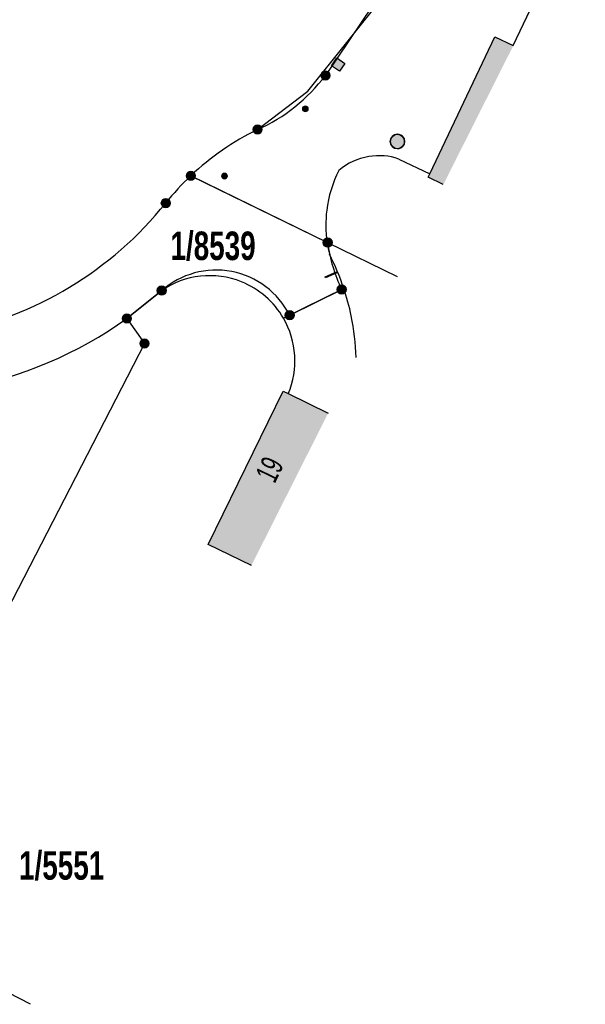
# Model space of a CAD drawing. Header units: metres. Extents: x 2695560 to 2696939, y 1260491 to 1262050.
# Tile 742 of 1005: x 2696627 to 2696656, y 1261039 to 1261090. Entities that reach past the tile are written whole.
import ezdxf

# ---------------------------------------------------------------- set-up
doc = ezdxf.new("R2010")
doc.units = ezdxf.units.M
doc.linetypes.add('AUSGEZOGEN', pattern=[0])
for name, color, linetype in [('XR$1$AV_Gebäudeflächen (BB)', 7, 'AUSGEZOGEN'), ('XR$1$AV_Grenzpunkte', 7, 'AUSGEZOGEN'), ('XR$1$AV_Grundstück-Nr.', 7, 'AUSGEZOGEN'), ('XR$1$AV_Haus-Nr.', 7, 'AUSGEZOGEN'), ('XR$1$AV_Linien (BB)', 7, 'AUSGEZOGEN'), ('XR$1$AW_LK_Einlaufschacht alt', 24, 'AUSGEZOGEN'), ('XR$1$AW_LK_Schachtdeckel', 24, 'AUSGEZOGEN'), ('XR$1$EW_LK_Knoten', 1, 'AUSGEZOGEN'), ('XR$1$Liegenschaftsgrenzen', 7, 'AUSGEZOGEN'), ('XR$1$PFAV', 255, 'AUSGEZOGEN'), ('XR$1$PFAW', 255, 'AUSGEZOGEN'), ('XR$1$RAEW', 8, 'AUSGEZOGEN'), ('XR$1$WA_LK_Rohrleitungsteil', 171, 'AUSGEZOGEN')]:
    doc.layers.add(name, color=color, linetype=linetype)
doc.styles.add('ARIAL', font='arial.ttf')

# ---------------------------------------------------------------- blocks, each defined once
blk = doc.blocks.new('COMPLEXOBJECT_44')
at = {"layer": 'XR$1$AV_Linien (BB)', "color": 7, "linetype": 'AUSGEZOGEN', "transparency": 33554687}
for p, q in [((6633.09, 11076.22), (6631.28, 11074.77)), ((6613, 11071.41), (6609.214, 11072.346))]:
    blk.add_line(p, q, dxfattribs=at)
for centre, radius, start, end in [((6618.54, 11092.723), 22.014, 280.8123, 305.3598), ((6618.523, 11092.712), 22.007, 255.4654, 280.8623)]:
    blk.add_arc(centre, radius, start, end, dxfattribs=at)
blk = doc.blocks.new('COMPLEXOBJECT_192')
at = {"layer": 'XR$1$AV_Linien (BB)', "color": 7, "linetype": 'AUSGEZOGEN', "transparency": 33554687}
for centre, radius, start, end in [((6635.599, 11072.563), 4.435, 68.2339, 124.4586), ((6635.592, 11072.557), 4.444, 30.0345, 68.1765)]:
    blk.add_arc(centre, radius, start, end, dxfattribs=at)
blk = doc.blocks.new('COMPLEXOBJECT_193')
at = {"layer": 'XR$1$AV_Linien (BB)', "color": 7, "linetype": 'AUSGEZOGEN', "transparency": 33554687}
for centre, radius, start, end in [((6648.232, 11079.699), 6.594, 188.4085, 193.9282), ((6630.633, 11072.339), 12.6, 18.4928, 27.2725)]:
    blk.add_arc(centre, radius, start, end, dxfattribs=at)
blk = doc.blocks.new('COMPLEXOBJECT_194')
at = {"layer": 'XR$1$AV_Linien (BB)', "color": 7, "linetype": 'AUSGEZOGEN', "transparency": 33554687}
blk.add_line((6645.453, 11083.074), (6647.061, 11082.309), dxfattribs=at)
for centre, radius, start, end in [((6644.409, 11080.023), 3.224, 99.3945, 130.3049), ((6644.412, 11080.027), 3.22, 71.1427, 99.4629), ((6647.897, 11079.647), 6.252, 153.0406, 173.0143), ((6647.912, 11079.638), 6.268, 172.9517, 188.2819)]:
    blk.add_arc(centre, radius, start, end, dxfattribs=at)
blk = doc.blocks.new('COMPLEXOBJECT_195')
at = {"layer": 'XR$1$AV_Linien (BB)', "color": 7, "linetype": 'AUSGEZOGEN', "transparency": 33554687}
blk.add_line((6609.76, 11075.78), (6606.17, 11077.61), dxfattribs=at)
for centre, radius, start, end in [((6644.243, 11071.999), 14.031, 133.3596, 141.2552), ((6607.626, 11080.291), 3.05, 153.3225, 241.4983), ((6618.486, 11092.67), 18.995, 280.9357, 321.2471), ((6618.462, 11092.672), 19.001, 242.7446, 281.0082)]:
    blk.add_arc(centre, radius, start, end, dxfattribs=at)
blk = doc.blocks.new('COMPLEXOBJECT_201')
at = {"layer": 'XR$1$AV_Linien (BB)', "color": 7, "linetype": 'AUSGEZOGEN', "transparency": 33554687}
blk.add_lwpolyline([(6638.09, 11084.61), (6640.715, 11086.603), (6644.778, 11091.695), (6644.74, 11093.269), (6641.591, 11096.197), (6642.184, 11096.835)], dxfattribs=at)
blk.add_arc((6644.23, 11072.027), 14.001, 116.0092, 133.3982, dxfattribs=at)
blk = doc.blocks.new('COMPLEXOBJECT_768')
at = {"layer": 'XR$1$AV_Linien (BB)', "color": 7, "linetype": 'AUSGEZOGEN', "transparency": 33554687}
for centre, radius, start, end in [((6630.694, 11072.356), 12.536, 11.7436, 18.5085), ((6630.681, 11072.35), 12.55, 1.7572, 11.7559)]:
    blk.add_arc(centre, radius, start, end, dxfattribs=at)
blk = doc.blocks.new('COMPLEXOBJECT_1292')
at = {"layer": 'XR$1$Liegenschaftsgrenzen', "color": 7, "linetype": 'AUSGEZOGEN', "transparency": 33554687}
for p, q in [((6649.36, 11098.12), (6647.11, 11093.77)), ((6644.1, 11091.08), (6641.62, 11087.43))]:
    blk.add_line(p, q, dxfattribs=at)
for centre, radius, start, end in [((6650.427, 11087.029), 7.513, 116.2024, 147.3712), ((6634.418, 11092.826), 9, 294.0826, 323.1578), ((6644.23, 11072.027), 14.001, 116.0092, 133.3982)]:
    blk.add_arc(centre, radius, start, end, dxfattribs=at)
blk = doc.blocks.new('COMPLEXOBJECT_1293')
at = {"layer": 'XR$1$Liegenschaftsgrenzen', "color": 7, "linetype": 'AUSGEZOGEN', "transparency": 33554687}
blk.add_line((6609.76, 11075.78), (6606.17, 11077.61), dxfattribs=at)
for centre, radius, start, end in [((6644.243, 11071.999), 14.031, 133.3596, 141.2552), ((6607.626, 11080.291), 3.05, 153.3225, 241.4983), ((6618.486, 11092.67), 18.995, 280.9357, 321.2471), ((6618.462, 11092.672), 19.001, 242.7446, 281.0082)]:
    blk.add_arc(centre, radius, start, end, dxfattribs=at)
blk = doc.blocks.new('COMPLEXOBJECT_1294')
at = {"layer": 'XR$1$Liegenschaftsgrenzen', "color": 7, "linetype": 'AUSGEZOGEN', "transparency": 33554687}
blk.add_line((6603.37, 11073.79), (6613, 11071.41), dxfattribs=at)
for centre, radius, start, end in [((6618.54, 11092.723), 22.014, 280.8123, 305.3598), ((6602.742, 11070.806), 3.05, 78.1144, 152.3707), ((6618.523, 11092.712), 22.007, 255.4654, 280.8623)]:
    blk.add_arc(centre, radius, start, end, dxfattribs=at)
blk = doc.blocks.new('COMPLEXOBJECT_1332')
at = {"layer": 'XR$1$Liegenschaftsgrenzen', "color": 7, "linetype": 'AUSGEZOGEN', "transparency": 33554687}
for p, q in [((6631.28, 11074.77), (6633.09, 11076.22)), ((6639.76, 11074.94), (6642.47, 11076.28))]:
    blk.add_line(p, q, dxfattribs=at)
for centre, radius, start, end in [((6649.657, 11079.759), 7.985, 187.4792, 205.8331), ((6635.928, 11072.988), 4.301, 26.9876, 131.2859)]:
    blk.add_arc(centre, radius, start, end, dxfattribs=at)
blk = doc.blocks.new('BAV15')
at = {"layer": 'XR$1$PFAV', "transparency": 33554687}
blk.add_hatch(color=7, dxfattribs=at).paths.add_polyline_path([(0.5, 0), (0.49, 0.1), (0.46, 0.2), (0.41, 0.29), (0.34, 0.36), (0.26, 0.42), (0.17, 0.47), (0.08, 0.49), (-0.03, 0.5), (-0.13, 0.48), (-0.22, 0.45), (-0.31, 0.4), (-0.38, 0.33), (-0.44, 0.24), (-0.48, 0.15), (-0.5, 0.05), (-0.5, -0.05), (-0.48, -0.15), (-0.44, -0.24), (-0.38, -0.33), (-0.31, -0.4), (-0.22, -0.45), (-0.13, -0.48), (-0.03, -0.5), (0.08, -0.49), (0.17, -0.47), (0.26, -0.42), (0.34, -0.36), (0.41, -0.29), (0.46, -0.2), (0.49, -0.1)])
at = {"color": 7, "transparency": 33554687}
for start, end in [(90, 270), (270, 90)]:
    blk.add_arc((0, 0), 0.5, start, end, dxfattribs=at)
at = {"layer": 'XR$1$PFAV', "transparency": 33554687}
blk.add_circle((0, 0), 0.5, dxfattribs=at)
blk = doc.blocks.new('BAW2089')
at = {"layer": 'XR$1$PFAW', "transparency": 33554687}
blk.add_hatch(color=7, dxfattribs=at).paths.add_polyline_path([(-0.5, 0.5), (-0.5, -0.5), (0.5, -0.5), (0.5, 0.5)])
at = {"transparency": 33554687}
blk.add_lwpolyline([(-0.5, 0.5), (0.5, 0.5), (0.5, -0.5), (-0.5, -0.5), (-0.5, 0.5)], close=True, dxfattribs=at)
at = {"layer": 'XR$1$PFAW', "transparency": 33554687}
blk.add_lwpolyline([(-0.5, 0.5), (0.5, 0.5), (0.5, -0.5), (-0.5, -0.5), (-0.5, 0.5)], close=True, dxfattribs=at)
blk = doc.blocks.new('BAW2082')
at = {"layer": 'XR$1$PFAW', "transparency": 33554687}
blk.add_hatch(color=7, dxfattribs=at).paths.add_polyline_path([(0.509, -0.003), (0.499, 0.098), (0.469, 0.194), (0.42, 0.283), (0.354, 0.359), (0.274, 0.421), (0.183, 0.466), (0.085, 0.491), (-0.016, 0.496), (-0.116, 0.481), (-0.211, 0.446), (-0.297, 0.392), (-0.37, 0.323), (-0.428, 0.24), (-0.468, 0.147), (-0.488, 0.047), (-0.488, -0.054), (-0.468, -0.153), (-0.428, -0.246), (-0.37, -0.329), (-0.297, -0.398), (-0.211, -0.452), (-0.116, -0.487), (-0.016, -0.502), (0.085, -0.497), (0.183, -0.472), (0.274, -0.427), (0.354, -0.366), (0.42, -0.289), (0.469, -0.2), (0.499, -0.104)])
at = {"transparency": 33554687}
for start, end in [(91.19481, 268.80519), (268.80519, 91.19481)]:
    blk.add_arc((0.01, 0), 0.5, start, end, dxfattribs=at)
at = {"layer": 'XR$1$PFAW', "transparency": 33554687}
blk.add_circle((0.009, -0.003), 0.5, dxfattribs=at)
blk = doc.blocks.new('BWA2013')
at = {"true_color": 0x000000, "transparency": 33554687}
blk.add_hatch(color=18, dxfattribs=at).paths.add_polyline_path([(-0.291, -0.409), (0.352, 0.357), (0.291, 0.409), (-0.352, -0.357)])
at = {"transparency": 33554687}
blk.add_lwpolyline([(-0.291, -0.409), (-0.352, -0.357), (0.291, 0.409), (0.352, 0.357), (-0.291, -0.409)], close=True, dxfattribs=at)
blk = doc.blocks.new('BEW957')
at = {"layer": 'XR$1$RAEW', "transparency": 33554687}
blk.add_hatch(color=1, dxfattribs=at).paths.add_polyline_path([(-0.5, 0), (-0.5, -0.05), (-0.49, -0.1), (-0.48, -0.15), (-0.46, -0.2), (-0.44, -0.24), (-0.41, -0.29), (-0.38, -0.33), (-0.34, -0.36), (-0.31, -0.4), (-0.26, -0.42), (-0.22, -0.45), (-0.17, -0.47), (-0.13, -0.48), (-0.08, -0.49), (-0.03, -0.5), (0.03, -0.5), (0.08, -0.49), (0.13, -0.48), (0.17, -0.47), (0.22, -0.45), (0.26, -0.42), (0.31, -0.4), (0.34, -0.36), (0.38, -0.33), (0.41, -0.29), (0.44, -0.24), (0.46, -0.2), (0.48, -0.15), (0.49, -0.1), (0.5, -0.05), (0.5, 0), (0.5, 0.05), (0.49, 0.1), (0.48, 0.15), (0.46, 0.2), (0.44, 0.24), (0.41, 0.29), (0.38, 0.33), (0.34, 0.36), (0.31, 0.4), (0.26, 0.42), (0.22, 0.45), (0.17, 0.47), (0.13, 0.48), (0.08, 0.49), (0.03, 0.5), (-0.03, 0.5), (-0.08, 0.49), (-0.13, 0.48), (-0.17, 0.47), (-0.22, 0.45), (-0.26, 0.42), (-0.31, 0.4), (-0.34, 0.36), (-0.38, 0.33), (-0.41, 0.29), (-0.44, 0.24), (-0.46, 0.2), (-0.48, 0.15), (-0.49, 0.1), (-0.5, 0.05)])
at = {"color": 1, "transparency": 33554687}
for start, end in [(90, 180), (180, 270), (0, 90), (270, 0)]:
    blk.add_arc((0, 0), 0.5, start, end, dxfattribs=at)
at = {"layer": 'XR$1$RAEW', "color": 1, "transparency": 33554687}
blk.add_circle((0, 0), 0.5, dxfattribs=at)

msp = doc.modelspace()

# ---------------------------------------------------------------- hatches: boundary and pattern name
at = {"layer": 'XR$1$AV_Gebäudeflächen (BB)', "true_color": 0xd2d2d2, "transparency": 33554687}
for points in [[(2696648.736, 1261081.553), (2696656.136, 1261096.233), (2696655.956, 1261096.319), (2696652.381, 1261088.8), (2696651.424, 1261089.255), (2696648.031, 1261082.119), (2696647.942, 1261081.931)], [(2696638.738, 1261061.719), (2696642.736, 1261069.649), (2696640.658, 1261070.664), (2696640.385, 1261070.797), (2696636.489, 1261062.817)]]:
    msp.add_hatch(color=254, dxfattribs=at).paths.add_polyline_path(points)

# ---------------------------------------------------------------- linework, layer by layer
at = {"layer": 'XR$1$AV_Linien (BB)', "color": 7, "linetype": 'AUSGEZOGEN', "transparency": 33554687}
for p, q in [((2696642.679, 1261078.545), (2696635.58, 1261082.01)), ((2696643.552, 1261076.145), (2696640.409, 1261074.591)), ((2696640.658, 1261070.664), (2696642.736, 1261069.649))]:
    msp.add_line(p, q, dxfattribs=at)
for points in [[(2696648.031, 1261082.119), (2696651.424, 1261089.255), (2696652.381, 1261088.8), (2696655.956, 1261096.319), (2696656.136, 1261096.233)], [(2696648.736, 1261081.553), (2696647.942, 1261081.931), (2696648.031, 1261082.119)], [(2696638.738, 1261061.719), (2696636.489, 1261062.817), (2696640.385, 1261070.797), (2696640.658, 1261070.664)]]:
    msp.add_lwpolyline(points, dxfattribs=at)
msp.add_arc((2696636.568, 1261072.376), 4.434, 337.2841, 29.9721, dxfattribs=at)
at = {"layer": 'XR$1$Liegenschaftsgrenzen', "color": 7, "linetype": 'AUSGEZOGEN', "transparency": 33554687}
for p, q in [((2696635.58, 1261082.01), (2696642.71, 1261078.53)), ((2696642.71, 1261078.53), (2696646.324, 1261076.767)), ((2696627.217, 1261038.863), (2696617.9, 1261043.68))]:
    msp.add_line(p, q, dxfattribs=at)
msp.add_lwpolyline([(2696632.25, 1261074.58), (2696633.16, 1261073.28), (2696617.9, 1261043.68)], dxfattribs=at)

# ---------------------------------------------------------------- block references
at = {"layer": 'XR$1$AV_Grenzpunkte', "color": 7, "linetype": 'AUSGEZOGEN', "lineweight": -3, "transparency": 33554687, "xscale": 0.4549999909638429, "yscale": 0.4549999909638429}
for p in [(2696642.59, 1261087.24), (2696639.06, 1261084.42), (2696635.58, 1261082.01), (2696634.27, 1261080.59), (2696642.71, 1261078.53), (2696634.06, 1261076.03), (2696643.44, 1261076.09), (2696640.73, 1261074.75), (2696632.25, 1261074.58), (2696633.16, 1261073.28)]:
    msp.add_blockref('BAV15', p, dxfattribs=at)
at = {"layer": 'XR$1$AV_Linien (BB)', "color": 7, "linetype": 'AUSGEZOGEN', "lineweight": -3, "transparency": 33554687}
for name in ['COMPLEXOBJECT_201', 'COMPLEXOBJECT_194', 'COMPLEXOBJECT_195', 'COMPLEXOBJECT_193', 'COMPLEXOBJECT_192', 'COMPLEXOBJECT_44', 'COMPLEXOBJECT_768']:
    msp.add_blockref(name, (2690000.97, 1249999.81), dxfattribs=at)
at = {"layer": 'XR$1$AW_LK_Einlaufschacht alt', "color": 24, "linetype": 'AUSGEZOGEN', "lineweight": -3, "transparency": 33554687, "xscale": 0.5000000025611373, "yscale": 0.5000000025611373, "rotation": 55.80509949}
msp.add_blockref('BAW2089', (2696643.253, 1261087.799), dxfattribs=at)
at = {"layer": 'XR$1$AW_LK_Schachtdeckel', "color": 24, "linetype": 'AUSGEZOGEN', "lineweight": -3, "transparency": 33554687, "xscale": 0.7499999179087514, "yscale": 0.7499999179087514}
msp.add_blockref('BAW2082', (2696646.339, 1261083.8), dxfattribs=at)
at = {"layer": 'XR$1$EW_LK_Knoten', "color": 1, "linetype": 'AUSGEZOGEN', "lineweight": -3, "transparency": 33554687, "xscale": 0.2749999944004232, "yscale": 0.2749999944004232}
for p in [(2696641.546, 1261085.496), (2696637.333, 1261081.995)]:
    msp.add_blockref('BEW957', p, dxfattribs=at)
at = {"layer": 'XR$1$Liegenschaftsgrenzen', "color": 7, "linetype": 'AUSGEZOGEN', "lineweight": -3, "transparency": 33554687}
for name in ['COMPLEXOBJECT_1292', 'COMPLEXOBJECT_1293', 'COMPLEXOBJECT_1332', 'COMPLEXOBJECT_1294']:
    msp.add_blockref(name, (2690000.97, 1249999.81), dxfattribs=at)
at = {"layer": 'XR$1$WA_LK_Rohrleitungsteil', "color": 171, "linetype": 'AUSGEZOGEN', "lineweight": -3, "transparency": 33554687, "xscale": 0.6499999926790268, "yscale": 0.6499999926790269, "rotation": 334.09395954}
msp.add_blockref('BWA2013', (2696642.879, 1261076.852), dxfattribs=at)

# ---------------------------------------------------------------- texts
at = {"layer": 'XR$1$AV_Grundstück-Nr.', "color": 7, "transparency": 33554687, "char_height": 1.48491, "attachment_point": 5, "style": 'ARIAL'}
for s, insert, width in [('\\A1;{\\fArial|i0|b1;\\H1.484908;\\W0.700000;\\C7;1/8539}\\P', (2696636.738, 1261078.343), 4.98214), ('\\A1;{\\fArial|i0|b1;\\H1.484908;\\W0.700000;\\C7;1/5551}\\P', (2696628.848, 1261046.074), 4.97324)]:
    msp.add_mtext(s, dxfattribs=dict(at, insert=insert, width=width))
at = {"layer": 'XR$1$AV_Haus-Nr.', "color": 7, "transparency": 33554687, "insert": (2696639.155, 1261066.971), "char_height": 1.1621, "width": 1.59081, "attachment_point": 2, "rotation": 63.9765, "style": 'ARIAL'}
msp.add_mtext('\\W0.64;19', dxfattribs=at)

doc.saveas('drawing.dxf')
